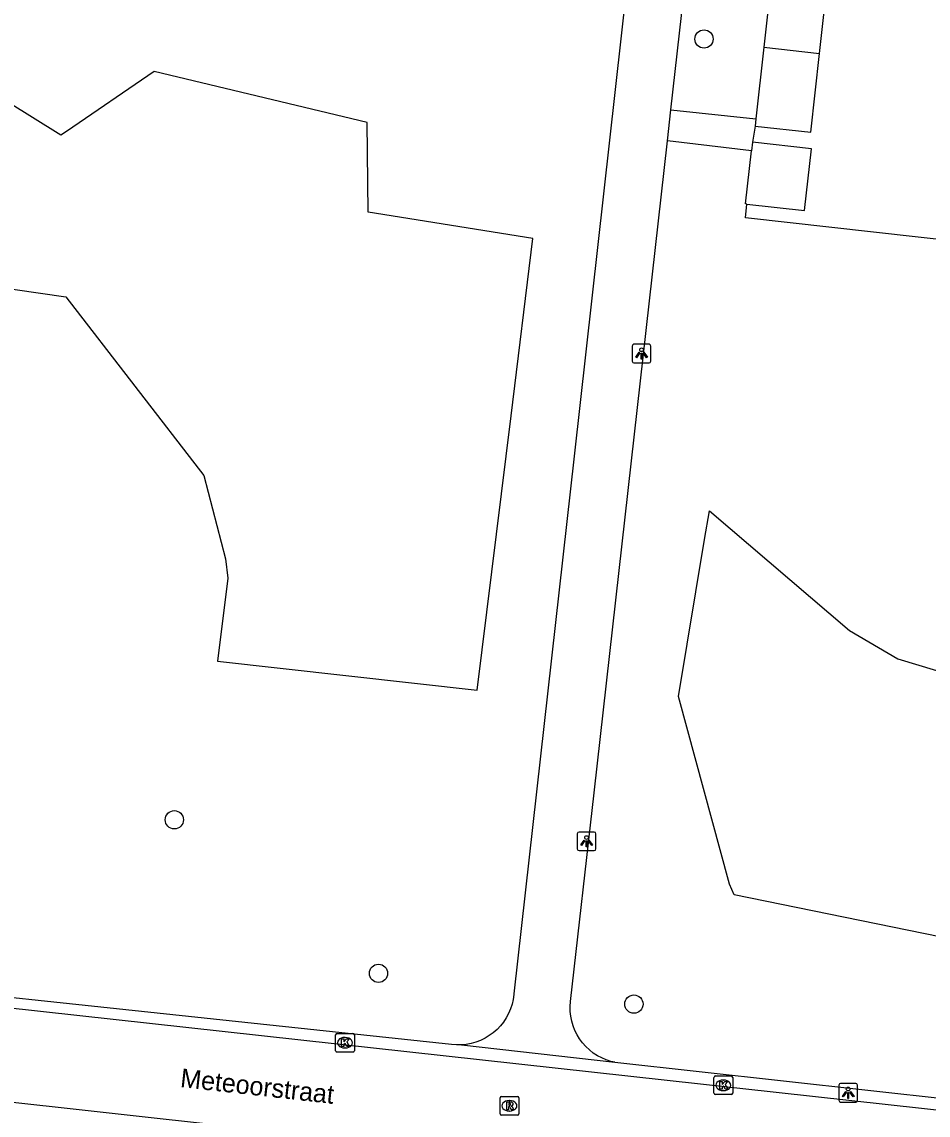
# Model space of a CAD drawing. Extents: x 161928 to 163055, y 386475 to 387428.
# Drawn here: x 162364.3 to 162412.7, y 387076.6 to 387135.1 of the extents above; entities that cross this region are included whole.
import ezdxf

# ---------------------------------------------------------------- set-up
doc = ezdxf.new("R2010")
doc.units = 0
for name, color, linetype in [('IMGEO_Boom', 7, 'Continuous'), ('IMGEO_Groenvoorziening', 7, 'Continuous'), ('IMGEO_Kolk', 7, 'Continuous'), ('IMGEO_Lage_trafo', 7, 'Continuous'), ('IMGEO_Lichtpunt', 7, 'Continuous'), ('IMGEO_Openbare_ruimte_label', 7, 'Continuous'), ('IMGEO_Pand', 7, 'Continuous'), ('IMGEO_Rijbaan_lokaal_open', 7, 'Continuous'), ('IMGEO_Rioolput', 7, 'Continuous'), ('IMGEO_Voetpad_open', 7, 'Continuous')]:
    doc.layers.add(name, color=color, linetype=linetype)

msp = doc.modelspace()

# ---------------------------------------------------------------- linework, layer by layer
at = {"layer": 'IMGEO_Boom'}
for centre in [(162400.751, 387134.232), (162372.412, 387092.452), (162383.335, 387084.236), (162396.999, 387082.588)]:
    msp.add_circle(centre, 0.489, dxfattribs=at)
at = {"layer": 'IMGEO_Groenvoorziening'}
for points in [[(162344.534, 387130.045), (162344.177, 387123.683), (162366.601, 387120.438), (162373.989, 387110.868), (162375.141, 387106.418), (162375.268, 387105.389), (162374.718, 387100.945), (162388.609, 387099.394), (162390.427, 387114.073), (162391.601, 387123.549), (162382.778, 387124.973), (162382.734, 387129.758), (162371.325, 387132.486), (162366.644, 387129.288), (162366.345, 387129.083), (162357.646, 387134.484), (162350.732, 387138.321), (162345.56, 387138.935), (162344.534, 387130.045)], [(162430.366, 387121.595), (162402.965, 387124.667), (162403.048, 387125.399)], [(162419.292, 387085.356), (162415.898, 387085.668), (162402.362, 387088.442), (162402.11, 387089.013), (162399.394, 387099.043), (162400.783, 387107.447), (162401.037, 387108.986), (162408.536, 387102.589), (162411.116, 387101.056), (162413.185, 387100.443), (162417.045, 387100.568), (162419.612, 387101.473)]]:
    msp.add_lwpolyline(points, dxfattribs=at)
at = {"layer": 'IMGEO_Kolk'}
for p, q in [((162381.042, 387080.097), (162381.042, 387080.949)), ((162381.117, 387081.023), (162381.969, 387081.023)), ((162381.53, 387080.803), (162381.555, 387080.803)), ((162382.043, 387080.949), (162382.043, 387080.097)), ((162381.969, 387080.023), (162381.117, 387080.023)), ((162381.553, 387080.243), (162381.528, 387080.243)), ((162401.285, 387077.818), (162401.285, 387078.67)), ((162401.36, 387078.744), (162402.212, 387078.744)), ((162401.773, 387078.524), (162401.798, 387078.524)), ((162402.286, 387078.67), (162402.286, 387077.818)), ((162402.212, 387077.744), (162401.36, 387077.744)), ((162401.796, 387077.964), (162401.771, 387077.964))]:
    msp.add_line(p, q, dxfattribs=at)
for points in [[(162381.042, 387080.097), (162381.042, 387080.949)], [(162381.117, 387081.023), (162381.969, 387081.023)], [(162381.363, 387080.723), (162381.486, 387080.723), (162381.486, 387080.572), (162381.616, 387080.723), (162381.78, 387080.723), (162381.634, 387080.572), (162381.787, 387080.323), (162381.635, 387080.323), (162381.55, 387080.487), (162381.486, 387080.42), (162381.486, 387080.323), (162381.363, 387080.323), (162381.363, 387080.723)], [(162382.043, 387080.949), (162382.043, 387080.097)], [(162381.969, 387080.023), (162381.117, 387080.023)], [(162401.285, 387077.818), (162401.285, 387078.67)], [(162401.36, 387078.744), (162402.212, 387078.744)], [(162401.606, 387078.444), (162401.729, 387078.444), (162401.729, 387078.293), (162401.859, 387078.444), (162402.023, 387078.444), (162401.877, 387078.293), (162402.03, 387078.044), (162401.878, 387078.044), (162401.793, 387078.208), (162401.729, 387078.141), (162401.729, 387078.044), (162401.606, 387078.044), (162401.606, 387078.444)], [(162402.286, 387078.67), (162402.286, 387077.818)], [(162402.212, 387077.744), (162401.36, 387077.744)]]:
    msp.add_lwpolyline(points, dxfattribs=at)
for centre, start, end in [((162381.119, 387080.947), 91.55205, 178.44795), ((162381.119, 387080.947), 91.55205, 178.44795), ((162381.967, 387080.947), 1.55205, 88.44795), ((162381.967, 387080.947), 1.55205, 88.44795), ((162381.119, 387080.099), 181.55205, 268.44795), ((162381.119, 387080.099), 181.55205, 268.44795), ((162381.967, 387080.099), 271.55205, 358.44795), ((162381.967, 387080.099), 271.55205, 358.44795), ((162401.362, 387078.668), 91.55205, 178.44795), ((162401.362, 387078.668), 91.55205, 178.44795), ((162402.21, 387078.668), 1.55205, 88.44795), ((162402.21, 387078.668), 1.55205, 88.44795), ((162401.362, 387077.82), 181.55205, 268.44795), ((162401.362, 387077.82), 181.55205, 268.44795), ((162402.21, 387077.82), 271.55205, 358.44795), ((162402.21, 387077.82), 271.55205, 358.44795)]:
    msp.add_arc(centre, 0.0765, start, end, dxfattribs=at)
for centre, major_axis, ratio, start_param, end_param in [((162381.529, 387080.523), (-0.387, 0.002), 0.722429, 4.712389, 7.853982), ((162381.554, 387080.523), (-0.39, 0.002), 0.717154, 1.570796, 4.712389), ((162401.772, 387078.244), (-0.387, 0.002), 0.722429, 4.712389, 7.853982), ((162401.797, 387078.244), (-0.39, 0.002), 0.717154, 1.570796, 4.712389)]:
    msp.add_ellipse(centre, major_axis=major_axis, ratio=ratio, start_param=start_param, end_param=end_param, dxfattribs=at)
at = {"layer": 'IMGEO_Lage_trafo'}
for points in [[(162403.048, 387125.399), (162406.128, 387125.05), (162406.502, 387128.349), (162403.341, 387128.707)], [(162403.341, 387128.707), (162403.29, 387128.257)], [(162403.048, 387125.399), (162402.967, 387125.408), (162403.29, 387128.257)]]:
    msp.add_lwpolyline(points, dxfattribs=at)
at = {"layer": 'IMGEO_Lichtpunt'}
for p, q in [((162396.909, 387117.803), (162396.909, 387116.996)), ((162396.909, 387117.803), (162396.909, 387116.996)), ((162397.811, 387117.898), (162397.003, 387117.898)), ((162397.811, 387117.898), (162397.003, 387117.898)), ((162397.905, 387116.996), (162397.905, 387117.803)), ((162397.905, 387116.996), (162397.905, 387117.803)), ((162397.003, 387116.902), (162397.811, 387116.902)), ((162397.003, 387116.902), (162397.811, 387116.902)), ((162393.97, 387091.703), (162393.97, 387090.896)), ((162393.97, 387091.703), (162393.97, 387090.896)), ((162394.872, 387091.798), (162394.064, 387091.798)), ((162394.872, 387091.798), (162394.064, 387091.798)), ((162394.966, 387090.896), (162394.966, 387091.703)), ((162394.966, 387090.896), (162394.966, 387091.703)), ((162394.064, 387090.802), (162394.872, 387090.802)), ((162394.064, 387090.802), (162394.872, 387090.802)), ((162407.965, 387078.249), (162407.965, 387077.442)), ((162407.965, 387078.249), (162407.965, 387077.442)), ((162408.867, 387078.344), (162408.059, 387078.344)), ((162408.867, 387078.344), (162408.059, 387078.344)), ((162408.961, 387077.442), (162408.961, 387078.249)), ((162408.961, 387077.442), (162408.961, 387078.249)), ((162408.059, 387077.348), (162408.867, 387077.348)), ((162408.059, 387077.348), (162408.867, 387077.348))]:
    msp.add_line(p, q, dxfattribs=at)
for points in [[(162397.283, 387117.467), (162397.322, 387117.439), (162397.134, 387117.177), (162397.096, 387117.204), (162397.283, 387117.467)], [(162397.385, 387117.419), (162397.432, 387117.419), (162397.432, 387117.097), (162397.385, 387117.097), (162397.385, 387117.419)], [(162397.495, 387117.439), (162397.533, 387117.466), (162397.72, 387117.204), (162397.681, 387117.176), (162397.495, 387117.439)], [(162394.344, 387091.367), (162394.383, 387091.339), (162394.195, 387091.077), (162394.157, 387091.104), (162394.344, 387091.367)], [(162394.446, 387091.319), (162394.493, 387091.319), (162394.493, 387090.997), (162394.446, 387090.997), (162394.446, 387091.319)], [(162394.556, 387091.339), (162394.594, 387091.366), (162394.781, 387091.104), (162394.742, 387091.076), (162394.556, 387091.339)], [(162408.339, 387077.913), (162408.378, 387077.885), (162408.19, 387077.623), (162408.152, 387077.65), (162408.339, 387077.913)], [(162408.441, 387077.865), (162408.488, 387077.865), (162408.488, 387077.543), (162408.441, 387077.543), (162408.441, 387077.865)], [(162408.551, 387077.885), (162408.589, 387077.912), (162408.776, 387077.65), (162408.737, 387077.622), (162408.551, 387077.885)]]:
    msp.add_lwpolyline(points, dxfattribs=at)
for centre in [(162397.408, 387117.601), (162394.469, 387091.501), (162408.464, 387078.047)]:
    msp.add_circle(centre, 0.0994, dxfattribs=at)
for centre, start, end in [((162397.003, 387117.803), 90, 180), ((162397.003, 387117.803), 90, 180), ((162397.811, 387117.803), 0, 90), ((162397.811, 387117.803), 0, 90), ((162397.003, 387116.996), 180, 270), ((162397.003, 387116.996), 180, 270), ((162397.811, 387116.996), 270, 0), ((162397.811, 387116.996), 270, 360), ((162394.064, 387091.703), 90, 180), ((162394.064, 387091.703), 90, 180), ((162394.872, 387091.703), 0, 90), ((162394.872, 387091.703), 0, 90), ((162394.064, 387090.896), 180, 270), ((162394.064, 387090.896), 180, 270), ((162394.872, 387090.896), 270, 0), ((162394.872, 387090.896), 270, 360), ((162408.059, 387078.249), 90, 180), ((162408.059, 387078.249), 90, 180), ((162408.867, 387078.249), 0, 90), ((162408.867, 387078.249), 0, 90), ((162408.059, 387077.442), 180, 270), ((162408.059, 387077.442), 180, 270), ((162408.867, 387077.442), 270, 0), ((162408.867, 387077.442), 270, 360)]:
    msp.add_arc(centre, 0.0946, start, end, dxfattribs=at)
at = {"layer": 'IMGEO_Pand'}
for points in [[(162404.432, 387138.141), (162403.951, 387133.792)], [(162406.935, 387133.459), (162407.417, 387137.81), (162404.432, 387138.141)], [(162403.951, 387133.792), (162403.527, 387129.961)], [(162403.951, 387133.792), (162406.935, 387133.459)], [(162403.484, 387129.577), (162406.469, 387129.246), (162406.935, 387133.459)], [(162403.527, 387129.961), (162403.484, 387129.577)]]:
    msp.add_lwpolyline(points, dxfattribs=at)
at = {"layer": 'IMGEO_Rijbaan_lokaal_open'}
for points in [[(162335.367, 387085.487), (162341.591, 387084.818), (162426.317, 387075.479), (162426.496, 387075.466)], [(162443.058, 387068.524), (162435.133, 387069.415), (162431.364, 387069.839), (162341.235, 387079.825), (162334.853, 387080.497)]]:
    msp.add_lwpolyline(points, dxfattribs=at)
at = {"layer": 'IMGEO_Rioolput'}
for p, q in [((162389.915, 387077.648), (162390.767, 387077.648)), ((162389.84, 387076.722), (162389.84, 387077.574)), ((162390.328, 387077.428), (162390.353, 387077.428)), ((162390.841, 387077.574), (162390.841, 387076.722)), ((162390.767, 387076.648), (162389.915, 387076.648)), ((162390.351, 387076.868), (162390.326, 387076.868))]:
    msp.add_line(p, q, dxfattribs=at)
for points in [[(162389.915, 387077.648), (162390.767, 387077.648)], [(162389.84, 387076.722), (162389.84, 387077.574)], [(162390.429, 387077.346), (162390.177, 387077.348), (162390.177, 387076.948)], [(162390.177, 387076.948), (162390.301, 387076.948), (162390.301, 387077.11), (162390.312, 387077.11)], [(162390.355, 387077.267), (162390.301, 387077.267), (162390.301, 387077.186)], [(162390.301, 387077.186), (162390.353, 387077.186)], [(162390.359, 387077.081), (162390.43, 387076.948), (162390.57, 387076.948), (162390.505, 387077.074)], [(162390.841, 387077.574), (162390.841, 387076.722)], [(162390.767, 387076.648), (162389.915, 387076.648)]]:
    msp.add_lwpolyline(points, dxfattribs=at)
for centre, radius, start, end in [((162389.917, 387077.572), 0.0765, 91.55205, 178.44795), ((162389.917, 387077.572), 0.0765, 91.55205, 178.44795), ((162390.765, 387077.572), 0.0765, 1.55205, 88.44795), ((162390.765, 387077.572), 0.0765, 1.55205, 88.44795), ((162390.311, 387077.057), 0.0533, 26.02933, 88.69889), ((162390.337, 387077.375), 0.19, 274.7715, 282.96867), ((162390.361, 387077.171), 0.0964, 77.00612, 93.18647), ((162390.375, 387077.228), 0.0378, 276.66336, 79.67722), ((162390.428, 387077.236), 0.109, 350.36119, 89.41601), ((162390.426, 387077.236), 0.112, 277.58423, 350.98172), ((162390.41, 387077.021), 0.108, 29.51342, 73.79051), ((162389.917, 387076.724), 0.0765, 181.55205, 268.44795), ((162389.917, 387076.724), 0.0765, 181.55205, 268.44795), ((162390.765, 387076.724), 0.0765, 271.55205, 358.44795), ((162390.765, 387076.724), 0.0765, 271.55205, 358.44795)]:
    msp.add_arc(centre, radius, start, end, dxfattribs=at)
for centre, major_axis, ratio, start_param, end_param in [((162390.327, 387077.148), (-0.387, 0.002), 0.722429, 4.712389, 7.853982), ((162390.352, 387077.148), (-0.39, 0.002), 0.717154, 1.570796, 4.712389)]:
    msp.add_ellipse(centre, major_axis=major_axis, ratio=ratio, start_param=start_param, end_param=end_param, dxfattribs=at)
at = {"layer": 'IMGEO_Voetpad_open'}
for points in [[(162398.515, 387154.048), (162393.8, 387111.915), (162390.58, 387083.145), (162390.577, 387083.104), (162390.541, 387082.841), (162390.482, 387082.582), (162390.4, 387082.33), (162390.296, 387082.086), (162390.171, 387081.852), (162390.025, 387081.631), (162389.86, 387081.423), (162389.677, 387081.231), (162389.478, 387081.056), (162389.264, 387080.9), (162389.037, 387080.763), (162388.798, 387080.647), (162388.55, 387080.553), (162388.295, 387080.481), (162388.034, 387080.433), (162387.77, 387080.408)], [(162398.977, 387130.449), (162400.007, 387139.611)], [(162398.789, 387128.778), (162398.977, 387130.449)], [(162398.977, 387130.449), (162403.527, 387129.961)], [(162403.484, 387129.577), (162403.341, 387128.707)], [(162395.988, 387079.477), (162395.774, 387079.526), (162395.523, 387079.605), (162395.28, 387079.707), (162395.047, 387079.829), (162394.827, 387079.972), (162394.619, 387080.134), (162394.428, 387080.314), (162394.252, 387080.511), (162394.096, 387080.722), (162393.958, 387080.947), (162393.842, 387081.182), (162393.747, 387081.428), (162393.674, 387081.681), (162393.624, 387081.939), (162393.597, 387082.201), (162393.594, 387082.464), (162393.614, 387082.726), (162394.869, 387093.897), (162396.687, 387110.068), (162398.789, 387128.778)], [(162403.29, 387128.257), (162398.789, 387128.778)], [(162387.77, 387080.408), (162387.505, 387080.407), (162387.241, 387080.429), (162341.656, 387085.272), (162337.308, 387085.735)], [(162395.988, 387079.477), (162423.057, 387076.482), (162423.28, 387076.488), (162423.501, 387076.513), (162423.72, 387076.559), (162423.933, 387076.623), (162424.14, 387076.707), (162424.338, 387076.808), (162424.527, 387076.927), (162424.704, 387077.062), (162424.869, 387077.213), (162425.019, 387077.378), (162425.154, 387077.555), (162425.273, 387077.744), (162425.374, 387077.942), (162425.457, 387078.149), (162425.518, 387078.348), (162426.103, 387083.568)], [(162387.77, 387080.408), (162395.988, 387079.477)]]:
    msp.add_lwpolyline(points, dxfattribs=at)

# ---------------------------------------------------------------- texts
at = {"layer": 'IMGEO_Openbare_ruimte_label'}
msp.add_text('Meteoorstraat', height=1, rotation=353.68512, dxfattribs=at).set_placement((162372.696, 387078.155))

doc.saveas('drawing.dxf')
